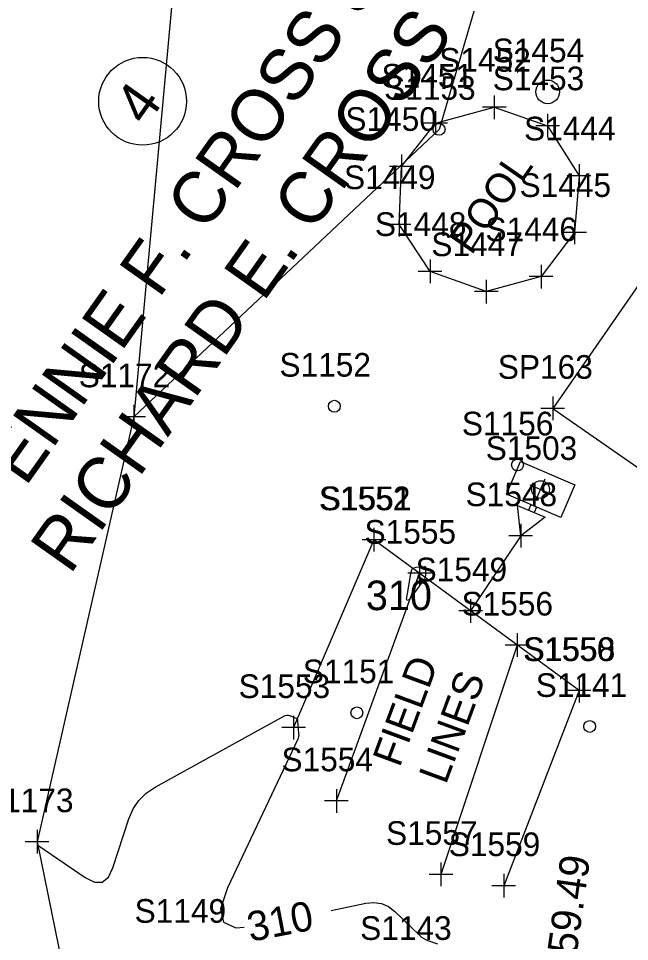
# Model space of a CAD drawing. Extents: x 816928 to 825690, y 436959 to 448212.
# Drawn here: x 818891.9 to 818995.2, y 445330.7 to 445486.8 of the extents above; entities that cross this region are included whole.
import ezdxf

# ---------------------------------------------------------------- set-up
doc = ezdxf.new("R2010")
doc.units = 0
for name, color, linetype in [('DESIGN - SCRATCH - User 1', 7, 'Continuous'), ('SURVEY - CONTOURS - Index with Text', 7, 'Continuous'), ('SURVEY - DRAINAGE - Bridge Hydraulic Data with Text', 7, 'Continuous'), ('SURVEY - DTM - Spot Points - Locators', 7, 'Continuous'), ('SURVEY - DTM - Spot Points - Point Numbers', 7, 'Continuous'), ('SURVEY - NON-TRANSPORTATION - Buildings', 7, 'Continuous'), ('SURVEY - NON-TRANSPORTATION - Buildings - Points - Locators', 7, 'Continuous'), ('SURVEY - NON-TRANSPORTATION - Buildings - Points - Numbers', 7, 'Continuous'), ('SURVEY - NON-TRANSPORTATION - Features', 7, 'Continuous'), ('SURVEY - NON-TRANSPORTATION - Features - Points - Locators', 7, 'Continuous'), ('SURVEY - NON-TRANSPORTATION - Features - Points - Numbers', 7, 'Continuous'), ('SURVEY - NON-TRANSPORTATION - Features Text', 7, 'Continuous'), ('SURVEY - PROPERTY - Owners', 7, 'Continuous'), ('SURVEY - PROPERTY - Tract Numbers', 7, 'Continuous'), ('SURVEY - VEGETATION - Features - Points - Locators', 7, 'Continuous'), ('SURVEY - VEGETATION - Features - Points - Numbers', 7, 'Continuous'), ('SURVEY - VEGETATION - Features with Text', 7, 'Continuous')]:
    doc.layers.add(name, color=color, linetype=linetype)

msp = doc.modelspace()

# ---------------------------------------------------------------- linework, layer by layer
at = {"layer": 'DESIGN - SCRATCH - User 1'}
msp.add_lwpolyline([(818977.05, 445516.06), (818962.98, 445468.05), (818911.36, 445419.45), (818895.02, 445347.6), (818900.54, 445320.74), (818847.35, 445272.3), (818844.31, 445271.58), (818842.26, 445267.02), (818783.74, 445227.11), (818781.63, 445226.92), (818713.65, 445215.71), (818710.57, 445206.15), (818710.51, 445201.06), (818710.41, 445183.88), (818720.13, 445113.76), (818716.66, 445105.77), (818715.42, 445100.92), (818715.14, 445099.82), (818745.74, 445051.12)], dxfattribs=at)
at = {"layer": 'SURVEY - CONTOURS - Index with Text'}
for points in [[(818957.56, 445389.26), (818958.25, 445393.24), (818958.35, 445393.55), (818958.52, 445393.78), (818958.76, 445393.93), (818959.08, 445394.01), (818960.49, 445394.14), (818960.59, 445394.14), (818960.66, 445394.1), (818960.7, 445394.03), (818960.71, 445393.92), (818960.68, 445393.53), (818960.67, 445393.45), (818960.67, 445393.36), (818960.67, 445393.28), (818960.67, 445393.19), (818960.66, 445392.54), (818960.65, 445392.4), (818960.62, 445392.27), (818960.57, 445392.15), (818960.49, 445392.03), (818958.24, 445388.97), (818957.84, 445388.5), (818957.59, 445388.39), (818957.49, 445388.64), (818957.56, 445389.26)], [(818895.14, 445347.02), (818903.15, 445341.56), (818904.73, 445340.78), (818906.05, 445340.79), (818907.09, 445341.59), (818907.86, 445343.17), (818910.55, 445351.47), (818911.26, 445353.14), (818912.23, 445354.59), (818913.47, 445355.82), (818914.97, 445356.83), (818936.73, 445368.85), (818936.99, 445368.96), (818937.25, 445369.01), (818937.51, 445368.99), (818937.78, 445368.92), (818938.66, 445368.57), (818938.82, 445368.48), (818938.95, 445368.36), (818939.03, 445368.21), (818939.06, 445368.02), (818939.1, 445367.36), (818939.11, 445367.21), (818939.12, 445367.07), (818939.13, 445366.93), (818939.14, 445366.79), (818939.24, 445365.79), (818939.25, 445365.58), (818939.23, 445365.37), (818939.18, 445365.17), (818939.1, 445364.97), (818927.21, 445339.79), (818926.05, 445336.25), (818926.52, 445334), (818928.6, 445333.03), (818930.04, 445333.15)], [(818944.76, 445335.98), (818950.6, 445337.22), (818951.96, 445337.35), (818953.23, 445337.16), (818954.41, 445336.65), (818955.49, 445335.81), (818959.65, 445331.79), (818960, 445331.48), (818960.38, 445331.22), (818960.79, 445331.01), (818961.22, 445330.84), (818962.69, 445330.36)]]:
    msp.add_lwpolyline(points, dxfattribs=at)
at = {"layer": 'SURVEY - DTM - Spot Points - Locators'}
for centre in [(818962.98, 445468.05), (818945.28, 445421.24), (818976.23, 445411.31), (818949.08, 445369.4), (818988.44, 445367.09)]:
    msp.add_circle(centre, 1, dxfattribs=at)
at = {"layer": 'SURVEY - NON-TRANSPORTATION - Buildings'}
msp.add_lwpolyline([(819009.3, 445402.05), (819034.96, 445438.99), (819007.86, 445457.82), (818982.2, 445420.88), (819009.3, 445402.05)], dxfattribs=at)
at = {"layer": 'SURVEY - NON-TRANSPORTATION - Buildings - Points - Locators'}
for p, q in [((818982.2, 445422.88), (818982.2, 445418.88)), ((818984.2, 445420.88), (818980.2, 445420.88))]:
    msp.add_line(p, q, dxfattribs=at)
at = {"layer": 'SURVEY - NON-TRANSPORTATION - Features'}
for p, q in [((818978.5, 445404.59), (818978.11, 445403.67)), ((818979.42, 445404.2), (818979.03, 445403.28)), ((818976.79, 445399.34), (818968.31, 445386.63)), ((818951.96, 445398.66), (818938.38, 445366.9)), ((818986.63, 445373.16), (818951.96, 445398.66)), ((818945.62, 445354.51), (818959.67, 445392.99)), ((818976.17, 445380.85), (818963.3, 445342.07)), ((818986.63, 445373.16), (818973.91, 445340.17))]:
    msp.add_line(p, q, dxfattribs=at)
for points in [[(818986.64, 445460.19), (818985.87, 445450.63), (818980.22, 445443.15), (818970.95, 445440.62), (818961.47, 445444.03), (818956.22, 445451.95), (818956.6, 445461.8), (818962.38, 445469.11), (818972.31, 445471.8), (818981.33, 445468.67), (818986.64, 445460.19)], [(818985.92, 445407.94), (818983.56, 445402.42), (818974.37, 445406.37), (818976.73, 445411.88), (818985.92, 445407.94)]]:
    msp.add_lwpolyline(points, dxfattribs=at)
msp.add_lwpolyline([(818976.79, 445399.34), (818976.22, 445404.48), (818980.91, 445402.47)], close=True, dxfattribs=at)
msp.add_circle((818980.14, 445407.15), 1.5, dxfattribs=at)
at = {"layer": 'SURVEY - NON-TRANSPORTATION - Features - Points - Locators'}
for p, q in [((818972.31, 445473.8), (818972.31, 445469.8)), ((818962.38, 445471.11), (818962.38, 445467.11)), ((818974.31, 445471.8), (818970.31, 445471.8)), ((818981.33, 445470.67), (818981.33, 445466.67)), ((818964.38, 445469.11), (818960.38, 445469.11)), ((818983.33, 445468.67), (818979.33, 445468.67)), ((818956.6, 445463.8), (818956.6, 445459.8)), ((818958.6, 445461.8), (818954.6, 445461.8)), ((818986.64, 445462.19), (818986.64, 445458.19)), ((818988.64, 445460.19), (818984.64, 445460.19)), ((818956.22, 445453.95), (818956.22, 445449.95)), ((818985.87, 445452.63), (818985.87, 445448.63)), ((818958.22, 445451.95), (818954.22, 445451.95)), ((818987.87, 445450.63), (818983.87, 445450.63)), ((818961.47, 445446.03), (818961.47, 445442.03)), ((818980.22, 445445.15), (818980.22, 445441.15)), ((818963.47, 445444.03), (818959.47, 445444.03)), ((818982.22, 445443.15), (818978.22, 445443.15)), ((818970.95, 445442.62), (818970.95, 445438.62)), ((818972.95, 445440.62), (818968.95, 445440.62)), ((818979.35, 445405.31), (818980.93, 445408.99)), ((818978.31, 445407.94), (818981.98, 445406.36)), ((818976.79, 445401.34), (818976.79, 445397.34)), ((818951.96, 445400.66), (818951.96, 445396.66)), ((818951.96, 445400.66), (818951.96, 445396.66)), ((818978.79, 445399.34), (818974.79, 445399.34)), ((818953.96, 445398.66), (818949.96, 445398.66)), ((818953.96, 445398.66), (818949.96, 445398.66)), ((818959.67, 445394.99), (818959.67, 445390.99)), ((818961.67, 445392.99), (818957.67, 445392.99)), ((818968.31, 445388.63), (818968.31, 445384.63)), ((818970.31, 445386.63), (818966.31, 445386.63)), ((818976.17, 445382.85), (818976.17, 445378.85)), ((818978.17, 445380.85), (818974.17, 445380.85)), ((818986.63, 445375.16), (818986.63, 445371.16)), ((818986.63, 445375.16), (818986.63, 445371.16)), ((818988.63, 445373.16), (818984.63, 445373.16)), ((818988.63, 445373.16), (818984.63, 445373.16)), ((818938.38, 445368.9), (818938.38, 445364.9)), ((818940.38, 445366.9), (818936.38, 445366.9)), ((818945.62, 445356.51), (818945.62, 445352.51)), ((818947.62, 445354.51), (818943.62, 445354.51)), ((818963.3, 445344.07), (818963.3, 445340.07)), ((818965.3, 445342.07), (818961.3, 445342.07)), ((818973.91, 445342.17), (818973.91, 445338.17)), ((818975.91, 445340.17), (818971.91, 445340.17))]:
    msp.add_line(p, q, dxfattribs=at)
at = {"layer": 'SURVEY - NON-TRANSPORTATION - Features Text'}
msp.add_circle((818981.33, 445474.4), 2, dxfattribs=at)
at = {"layer": 'SURVEY - PROPERTY - Tract Numbers'}
msp.add_circle((818912.87, 445472.8), 7.42, dxfattribs=at)
at = {"layer": 'SURVEY - VEGETATION - Features - Points - Locators'}
for p, q in [((818911.36, 445421.45), (818911.36, 445417.45)), ((818913.36, 445419.45), (818909.36, 445419.45)), ((818895.02, 445349.6), (818895.02, 445345.6)), ((818897.02, 445347.6), (818893.02, 445347.6))]:
    msp.add_line(p, q, dxfattribs=at)
at = {"layer": 'SURVEY - VEGETATION - Features with Text'}
msp.add_lwpolyline([(818921.65, 445531.07), (818911.36, 445419.45), (818895.02, 445347.6), (818900.54, 445320.74), (818919.8, 445285.73), (818871.56, 445256.51), (818910.14, 445268.5), (818928.96, 445242.75), (818875.35, 445097.53)], dxfattribs=at)

# ---------------------------------------------------------------- texts
at = {"layer": 'SURVEY - CONTOURS - Index with Text'}
msp.add_text('310', height=5, dxfattribs=at).set_placement((818950.61, 445386.76))
msp.add_text('310', height=5, rotation=10.8862, dxfattribs=at).set_placement((818931.07, 445330.66))
at = {"layer": 'SURVEY - DRAINAGE - Bridge Hydraulic Data with Text'}
msp.add_text('POT 32+59.49', height=5, rotation=82.0368, dxfattribs=at).set_placement((818982.48, 445301.7))
at = {"layer": 'SURVEY - DTM - Spot Points - Point Numbers'}
for s, p in [('S1153', (818953.69, 445473.05)), ('S1152', (818936, 445426.24)), ('S1156', (818966.83, 445416.31)), ('S1151', (818939.95, 445374.4)), ('S1141', (818979.31, 445372.09)), ('S1149', (818911.52, 445333.9)), ('S1143', (818949.64, 445331))]:
    msp.add_text(s, height=4, dxfattribs=at).set_placement(p)
at = {"layer": 'SURVEY - NON-TRANSPORTATION - Buildings - Points - Numbers'}
msp.add_text('SP163', height=4, dxfattribs=at).set_placement((818972.91, 445425.88))
at = {"layer": 'SURVEY - NON-TRANSPORTATION - Features - Points - Numbers'}
for s, p in [('S1454', (818972.04, 445479.4)), ('S1452', (818963.02, 445477.8)), ('S1451', (818953.25, 445475.11)), ('S1453', (818972.04, 445474.67)), ('S1450', (818947.14, 445467.8)), ('S1444', (818977.35, 445466.19)), ('S1449', (818946.91, 445457.95)), ('S1445', (818976.58, 445456.63)), ('S1448', (818952.13, 445450.03)), ('S1446', (818970.82, 445449.15)), ('S1447', (818961.67, 445446.62)), ('S1503', (818970.86, 445412.15)), ('S1552', (818942.67, 445403.66)), ('S1551', (818942.83, 445403.66)), ('S1548', (818967.46, 445404.34)), ('S1555', (818950.38, 445397.99)), ('S1549', (818959.01, 445391.63)), ('S1556', (818966.77, 445385.85)), ('S1550', (818977.17, 445378.16)), ('S1558', (818977.29, 445378.16)), ('S1553', (818929.1, 445371.9)), ('S1554', (818936.34, 445359.51)), ('S1557', (818954.01, 445347.07)), ('S1559', (818964.61, 445345.17))]:
    msp.add_text(s, height=4, dxfattribs=at).set_placement(p)
at = {"layer": 'SURVEY - NON-TRANSPORTATION - Features Text'}
for s, rotation, p in [('POOL', 55.2441, (818968.45, 445446.65)), ('FIELD', 69.6683, (818956.31, 445360.02)), ('LINES', 69.6683, (818964.13, 445357.13))]:
    msp.add_text(s, height=5, rotation=rotation, dxfattribs=at).set_placement(p)
at = {"layer": 'SURVEY - PROPERTY - Owners'}
for s, p in [('PENNIE F. CROSS &', (818888.55, 445401.11)), ('RICHARD E. CROSS', (818900.58, 445392.58))]:
    msp.add_text(s, height=8.75, rotation=54.6815, dxfattribs=at).set_placement(p)
at = {"layer": 'SURVEY - PROPERTY - Tract Numbers'}
msp.add_text('4', height=7, rotation=54.6815, dxfattribs=at).set_placement((818913.43, 445468.41))
at = {"layer": 'SURVEY - VEGETATION - Features - Points - Numbers'}
for s, p in [('S1172', (818902.07, 445424.45)), ('S1173', (818885.73, 445352.6))]:
    msp.add_text(s, height=4, dxfattribs=at).set_placement(p)

doc.saveas('drawing.dxf')
